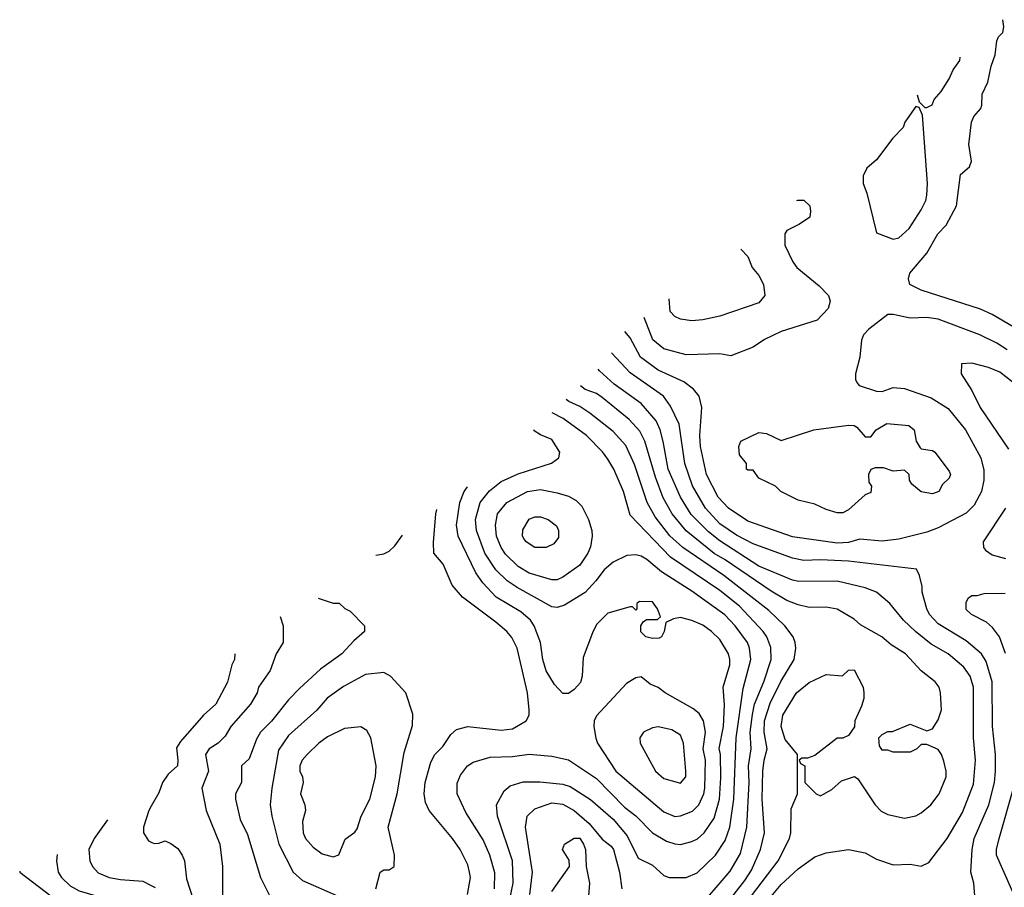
# Model space of a CAD drawing. Header units: inches. Extents: x 1793389 to 1900389, y 320802 to 470796.
# Tile 437 of 656: x 1829530 to 1833046, y 453075 to 456176. Entities that reach past the tile are written whole.
import ezdxf

# ---------------------------------------------------------------- set-up
doc = ezdxf.new("R2010")
doc.units = ezdxf.units.IN
doc.header["$MEASUREMENT"] = 0
doc.layers.add('B8425', color=7, linetype='Continuous')
doc.layers.add('B8435', color=7, linetype='Continuous')

msp = doc.modelspace()

# ---------------------------------------------------------------- linework, layer by layer
at = {"layer": 'B8425', "color": 2}
for points, elevation in [([(1830000, 453365.1), (1829991.3, 453350), (1829972, 453290), (1829972, 453270), (1829990, 453242), (1830000, 453237)], 462), ([(1829843.6, 453316.3), (1829796.3, 453250), (1829777.3, 453210), (1829780.7, 453170), (1829790.7, 453150), (1829810, 453127.3), (1829850, 453110.6), (1829890, 453103), (1829970, 453097.3), (1830000, 453081.6)], 458), ([(1829664.2, 453193), (1829662, 453170), (1829667.7, 453130), (1829679.1, 453110), (1829710, 453080.5), (1829742.3, 453062.3), (1829819.9, 453039.9), (1829959.5, 452979.5), (1829979.5, 452959.5), (1830000, 452924.4)], 454), ([(1829530.2, 453133.1), (1829531, 453130), (1829666.1, 453026.1), (1829710, 453004.2), (1829850, 452958), (1829893.6, 452933.6), (1829970, 452858), (1830000, 452822.3)], 450)]:
    msp.add_lwpolyline(points, dxfattribs=dict(at, elevation=elevation))
at = {"layer": 'B8435', "color": 2}
for points, elevation in [([(1833078.3, 455078.3), (1833002.4, 455122.4), (1832961, 455141), (1832749.6, 455209.6), (1832709.5, 455229.5), (1832704, 455250), (1832709.2, 455270), (1832770, 455341), (1832809.5, 455410), (1832838.3, 455441.7), (1832875.1, 455510), (1832890, 455622), (1832922, 455650), (1832928.7, 455670), (1832919.3, 455730), (1832929.3, 455810), (1832937.2, 455830), (1832962, 455858), (1832966, 455870), (1832967, 455910), (1832987.9, 455952.1), (1832999.6, 456010), (1833013.6, 456050), (1833019.5, 456100.5), (1833025.4, 456114.6), (1833041.2, 456130), (1833045.2, 456150), (1833041.5, 456175.8)], 434), ([(1832734.9, 455906.7), (1832742, 455882), (1832762, 455862), (1832770, 455862), (1832788.4, 455871.6), (1832795.3, 455890), (1832821.2, 455918.8), (1832850, 455964.7), (1832863.2, 455996.8), (1832888, 456030), (1832888.3, 456041.3)], 438), ([(1832305.5, 455529.8), (1832309.3, 455530.7), (1832330.8, 455530.8), (1832352, 455510), (1832354, 455490), (1832352, 455470), (1832315.3, 455444.7), (1832270, 455422), (1832262.8, 455410), (1832262.8, 455370), (1832291, 455310), (1832306, 455290), (1832384.9, 455224.9), (1832418, 455190), (1832424.7, 455170), (1832416.8, 455143.2), (1832377.5, 455102.5), (1832250, 455061.2), (1832190, 455033.2), (1832150, 455005.2), (1832070, 454974), (1832030, 454981.2), (1831910, 454978), (1831830, 454999.5), (1831791.2, 455031.2), (1831759.9, 455112)], 434), ([(1832106, 455355.3), (1832131, 455330), (1832146, 455290), (1832170, 455262), (1832186, 455230), (1832191.3, 455190), (1832170, 455164), (1832030, 455116), (1831970, 455102.7), (1831930, 455099.3), (1831890, 455105.2), (1831870, 455115.3), (1831853.2, 455133.2), (1831849.8, 455178.2)], 430), ([(1833056.4, 454996.4), (1833020.1, 455020.1), (1832959, 455050), (1832810, 455105.1), (1832770, 455111.6), (1832709.6, 455109.6), (1832650, 455122.7), (1832630, 455122.7), (1832562.8, 455070), (1832544, 455050), (1832536.3, 455030), (1832530.6, 454969.4), (1832514.8, 454910), (1832514.8, 454890), (1832519.8, 454879.8), (1832528.4, 454868.4), (1832590, 454848), (1832610, 454847.7), (1832650, 454862), (1832690, 454858), (1832784.7, 454824.7), (1832846.2, 454786.2), (1832907.7, 454710), (1832962, 454610), (1832973.7, 454566.3), (1832973.4, 454530), (1832964.9, 454490), (1832939, 454441), (1832910, 454412.3), (1832810, 454359.5), (1832770, 454344.5), (1832670, 454319.5), (1832610, 454311.8), (1832530, 454319.5), (1832490, 454308), (1832450, 454305.1), (1832290, 454327.3), (1832130, 454383.6), (1832060.9, 454430), (1832025.1, 454470), (1831983, 454550), (1831961.3, 454650), (1831959.6, 454690), (1831966.6, 454790), (1831957.2, 454830), (1831935.9, 454855.9), (1831902, 454882), (1831810, 454923.6), (1831747.3, 454970), (1831710, 455039.3), (1831691.2, 455061.5)], 438), ([(1832942.7, 453030), (1832938, 453090), (1832926.6, 453130), (1832931.8, 453210), (1832938.4, 453250), (1832991.5, 453370), (1833011.5, 453450), (1833015.1, 453490), (1833014.7, 453550), (1833004.7, 453650), (1833003, 453810), (1832981.7, 453881.7), (1832965.1, 453910), (1832910, 453956.2), (1832810, 454017), (1832779.5, 454050), (1832769.5, 454070), (1832753.2, 454130), (1832753.2, 454150), (1832744, 454190), (1832732.3, 454212.3), (1832490, 454240.5), (1832390, 454246), (1832330, 454243.6), (1832290, 454251.5), (1832150, 454303), (1832090, 454334.3), (1832030, 454374.7), (1831979.7, 454430), (1831932.8, 454510), (1831906, 454590), (1831885.6, 454730), (1831854.5, 454794.5), (1831829.4, 454830), (1831710, 454914), (1831643.7, 454985.4)], 442), ([(1832136.3, 452950), (1832250, 453086), (1832310, 453142), (1832370, 453184), (1832410, 453198.8), (1832490, 453210.7), (1832550, 453198.8), (1832590, 453176), (1832650, 453156), (1832710, 453158), (1832750, 453151.3), (1832776.5, 453163.5), (1832842.7, 453250), (1832897.1, 453342.9), (1832936.1, 453443.9), (1832942.9, 453530), (1832936.9, 453610), (1832936.9, 453790), (1832924.5, 453830), (1832901.7, 453861.7), (1832846, 453910), (1832784.8, 453944.7), (1832729.7, 453989.7), (1832686, 454030), (1832637.2, 454090), (1832589.6, 454129.6), (1832550, 454145.1), (1832450, 454169.6), (1832312.3, 454167.7), (1832290, 454173.3), (1832170, 454223.5), (1832030, 454314), (1831990, 454345.1), (1831928, 454408), (1831889.7, 454470), (1831845.4, 454570), (1831828.5, 454668.5), (1831817.6, 454710), (1831802.8, 454742.8), (1831750, 454804.5), (1831653.6, 454873.6), (1831601, 454921), (1831596, 454926.6)], 446), ([(1833089.3, 454870), (1833030, 454916), (1832990, 454933.2), (1832930, 454948), (1832894, 454946), (1832892, 454910), (1832930.5, 454850.5), (1832960.7, 454790), (1833061.1, 454641.1)], 442), ([(1832086.6, 452970), (1832238.4, 453170), (1832279.3, 453250), (1832283.7, 453270), (1832284.7, 453355.3), (1832308, 453410), (1832308, 453550), (1832263.8, 453603.8), (1832249.6, 453650), (1832255.6, 453690), (1832303.7, 453770), (1832350, 453806.8), (1832410, 453836), (1832468.4, 453831.6), (1832490, 453851.3), (1832510, 453852), (1832542, 453790), (1832544.7, 453770), (1832544.7, 453750), (1832536.9, 453723.1), (1832512, 453670), (1832511.6, 453648.4), (1832490, 453618), (1832470, 453608), (1832450, 453608), (1832370, 453546), (1832343.6, 453536.4), (1832323.6, 453536.4), (1832314, 453530), (1832318, 453518), (1832334, 453510), (1832334, 453450), (1832374, 453410), (1832390, 453402), (1832430, 453424.7), (1832464.7, 453455.3), (1832511.6, 453471.6), (1832523.6, 453463.6), (1832584.7, 453370), (1832607.1, 453347.1), (1832630, 453336), (1832690, 453322.8), (1832730, 453331), (1832750, 453341), (1832784, 453370), (1832814, 453410), (1832839, 453470), (1832839, 453490), (1832830, 453526), (1832822, 453550), (1832810, 453568), (1832770, 453586), (1832750, 453586), (1832734, 453570), (1832710, 453558), (1832650, 453558), (1832630, 453566), (1832610, 453566), (1832600.4, 453580.4), (1832598, 453610), (1832610, 453622), (1832630, 453632), (1832647.3, 453632.7), (1832710, 453658), (1832770, 453634), (1832790, 453642), (1832810, 453674), (1832822, 453710), (1832819, 453770), (1832814, 453790), (1832799, 453810), (1832749.5, 453849.5), (1832693.2, 453910), (1832642, 453942), (1832608.7, 453970), (1832532.9, 454012.9), (1832510, 454034), (1832449.3, 454069.3), (1832410, 454076), (1832350, 454075.1), (1832310, 454084.5), (1832270, 454100.7), (1832213.4, 454133.4), (1832050, 454245.7), (1832010, 454268.3), (1831909.8, 454349.8), (1831859.7, 454410), (1831827.6, 454467.6), (1831800.6, 454540.6), (1831763, 454670), (1831744.9, 454704.9), (1831707.2, 454747.2), (1831610, 454825.6), (1831590, 454839.6), (1831550, 454854), (1831533.1, 454867.2)], 450), ([(1831997, 452943), (1832120.1, 453099.9), (1832143.3, 453136.7), (1832175.1, 453210), (1832189.7, 453270), (1832182, 453390), (1832184.4, 453490), (1832188.3, 453530), (1832198.9, 453570), (1832188.4, 453630), (1832189.8, 453670), (1832210, 453733.4), (1832248.8, 453811.2), (1832296.2, 453890), (1832302, 453930), (1832299.3, 453950), (1832292.3, 453970), (1832262, 454010), (1832205.1, 454065.1), (1832045.1, 454190), (1831898.4, 454290), (1831851.8, 454331.8), (1831799.5, 454399.5), (1831771.3, 454450), (1831725.9, 454585.9), (1831694.6, 454654.6), (1831650, 454704.5), (1831566.6, 454770), (1831530, 454793.3), (1831491, 454811), (1831481.5, 454818.5)], 454), ([(1831944.5, 452990), (1832067.3, 453132.7), (1832103.7, 453196.3), (1832126.9, 453290), (1832134.8, 453450), (1832132.3, 453510), (1832142.6, 453570), (1832139.2, 453630), (1832147, 453693), (1832154.8, 453730), (1832188, 453810), (1832213.3, 453890), (1832212.9, 453932.9), (1832198.4, 453970), (1832185.1, 453990), (1832100.6, 454080.6), (1832030, 454136.3), (1831854.7, 454254.7), (1831710, 454405.2), (1831687, 454490), (1831651.8, 454570), (1831630, 454605.2), (1831611.1, 454631.1), (1831554.5, 454690), (1831470.9, 454750.9), (1831431.2, 454771.2)], 458), ([(1831275.8, 453010), (1831292.6, 453090), (1831289.7, 453169.7), (1831237, 453330), (1831232.7, 453370), (1831260.1, 453419.9), (1831281.6, 453438.4), (1831327.8, 453452.2), (1831387.2, 453452.8), (1831470, 453444.4), (1831495.4, 453435.4), (1831568.9, 453388.9), (1831650, 453319.3), (1831699.4, 453259.4), (1831739.1, 453179.1), (1831790, 453154.8), (1831830, 453118), (1831850, 453111), (1831910, 453110.8), (1831950, 453127.3), (1832014.5, 453190), (1832050, 453242.8), (1832066.3, 453290), (1832080.4, 453390), (1832088.5, 453610), (1832113.9, 453786.1), (1832141.3, 453890), (1832136.9, 453930), (1832129.7, 453949.7), (1832085.1, 454010), (1832048.5, 454048.5), (1831930, 454133.3), (1831822.5, 454202.5), (1831770, 454247), (1831750, 454258.4), (1831730, 454263.7), (1831698.5, 454261.5), (1831650, 454237.2), (1831617.3, 454210), (1831588, 454170), (1831550, 454129.3), (1831476.1, 454083.9), (1831450, 454075.1), (1831430, 454078), (1831306.3, 454146.3), (1831271, 454171), (1831230, 454209.6), (1831191.3, 454270), (1831162, 454350), (1831158, 454390), (1831175.1, 454450), (1831207.5, 454492.5), (1831250, 454526), (1831310, 454552.7), (1831429.4, 454590.6), (1831455.3, 454610), (1831459, 454630), (1831430, 454676), (1831390, 454692), (1831367.1, 454707.1), (1831366, 454709.6)], 462), ([(1831225.6, 453070), (1831227.5, 453127.5), (1831209.6, 453190), (1831185.3, 453245.3), (1831123.3, 453343.3), (1831092.3, 453410), (1831092.7, 453447.3), (1831104.1, 453475.9), (1831129.2, 453510), (1831150, 453522.8), (1831210, 453540.5), (1831290, 453542.4), (1831350, 453550.6), (1831430, 453544), (1831490, 453530.6), (1831590, 453464.4), (1831690, 453361.6), (1831730.2, 453330.3), (1831790, 453270.4), (1831839.9, 453239.9), (1831870, 453230.4), (1831890, 453228.2), (1831930, 453239.3), (1831951.1, 453248.9), (1831975.1, 453270), (1832010, 453322.8), (1832029.7, 453390.3), (1832033.6, 453466.4), (1832032.6, 453550), (1832028.3, 453571.7), (1832044, 453650), (1832047.6, 453727.6), (1832042, 453790), (1832066.6, 453870), (1832066.6, 453890), (1832060.9, 453910), (1832030, 453961.2), (1832001.2, 453990), (1831970, 454012.3), (1831930, 454029.2), (1831890, 454039), (1831865.4, 454034.6), (1831838, 454022), (1831832, 453990), (1831822, 453970), (1831814.4, 453965.6), (1831790, 453964), (1831766, 453970), (1831748.9, 453988.9), (1831748, 454010), (1831756.4, 454023.6), (1831768, 454032), (1831807.3, 454032.7), (1831818, 454042), (1831808, 454070), (1831790, 454095.3), (1831743.6, 454096.4), (1831734, 454090), (1831734, 454070), (1831730, 454066), (1831718, 454078), (1831710, 454078), (1831630, 454055.3), (1831590, 454014), (1831575.2, 453984.8), (1831543, 453897), (1831539.1, 453830), (1831532.3, 453807.7), (1831510, 453782), (1831490, 453768), (1831470, 453768), (1831440.2, 453800.2), (1831410, 453848.7), (1831398.4, 453890), (1831389.6, 453950), (1831367, 454010), (1831354.5, 454030), (1831319.5, 454059.5), (1831232.3, 454112.3), (1831183.7, 454163.7), (1831159.4, 454199.4), (1831095.6, 454330), (1831089.6, 454370), (1831101.6, 454450), (1831117.6, 454490), (1831129.1, 454506.5)], 466), ([(1833050.6, 454430), (1832971.3, 454310), (1832972, 454290), (1832979.6, 454279.6), (1833003.5, 454263.5), (1833050.7, 454250.7)], 442), ([(1831129.3, 453050), (1831139.5, 453110), (1831137, 453130), (1831130, 453155.3), (1831103.7, 453210), (1831076, 453250), (1830992.7, 453350), (1830978.9, 453378.9), (1830974.5, 453410), (1830978, 453450), (1830998, 453522), (1831012.7, 453550), (1831041.2, 453578.8), (1831070, 453621), (1831090, 453638.8), (1831130, 453650.6), (1831250, 453637.1), (1831290, 453642), (1831339, 453670), (1831349.2, 453690), (1831349.4, 453710), (1831343.6, 453770), (1831312, 453910), (1831307, 453930), (1831287.9, 453967.9), (1831270, 453989.3), (1831230, 454022.7), (1831111.8, 454111.8), (1831075.1, 454155.1), (1831042.7, 454230), (1831009.4, 454270), (1831007.5, 454307.5), (1831016.3, 454410), (1831020.4, 454425.3)], 470), ([(1830802.1, 454262.4), (1830830, 454266.8), (1830850, 454276), (1830870, 454296), (1830897.2, 454333.4)], 474), ([(1833051.1, 453911.1), (1833029.3, 453970), (1833003.7, 454003.7), (1832982.7, 454022.7), (1832928.7, 454050), (1832910, 454068.7), (1832910, 454094), (1832918, 454110), (1832930, 454118), (1832950, 454118), (1832974.6, 454125.4), (1833050, 454126)], 438), ([(1830596.2, 454108.7), (1830650, 454091), (1830670.7, 454090.7), (1830691.1, 454071.1), (1830710, 454062), (1830762, 454010), (1830762, 453990), (1830723.5, 453956.5), (1830681, 453910), (1830604.7, 453855.3), (1830530, 453786), (1830490, 453745.2), (1830430, 453669.3), (1830390.3, 453629.7), (1830375.6, 453604.4), (1830350, 453534), (1830322.8, 453510), (1830322.8, 453450), (1830301, 453410), (1830300.7, 453390), (1830318, 453318), (1830344.1, 453264.1), (1830390.5, 453110.5), (1830431, 453030)], 470), ([(1830460, 454043.3), (1830471, 454010), (1830471.3, 453950), (1830446, 453910), (1830424.7, 453850), (1830382.8, 453790), (1830378.8, 453770), (1830354.8, 453730), (1830284, 453650), (1830264.1, 453615.9), (1830238.8, 453590), (1830207.3, 453570), (1830194, 453550), (1830204.9, 453490), (1830180.7, 453430), (1830196.3, 453350), (1830244.9, 453230), (1830254.8, 453150), (1830254.4, 453045.6)], 466), ([(1830298.9, 453909.7), (1830297.3, 453890), (1830287.7, 453870), (1830271.9, 453808.1), (1830230.7, 453730), (1830186.8, 453690), (1830103.9, 453596.1), (1830090, 453574), (1830095.5, 453530), (1830093.4, 453510), (1830060.7, 453479.3), (1830040.7, 453450), (1830027.3, 453412.7), (1830000, 453365.1)], 462), ([(1830802, 453070), (1830818, 453130), (1830830, 453138), (1830850, 453138), (1830868, 453150), (1830868.7, 453190), (1830846, 453290), (1830878.4, 453410), (1830903.3, 453556.7), (1830933.2, 453653.2), (1830933.6, 453693.6), (1830909, 453770), (1830854, 453830), (1830830, 453842.7), (1830764.7, 453835.3), (1830687.1, 453792.9), (1830628.7, 453751.3), (1830591.8, 453708.2), (1830490, 453618), (1830454.4, 453565.6), (1830430.5, 453430), (1830424.9, 453370), (1830430.4, 453330), (1830455.5, 453230), (1830507.3, 453130), (1830540.3, 453100.3), (1830664.7, 453044.7)], 474), ([(1833095.5, 453015.5), (1833018.4, 453190), (1833018.4, 453210), (1833027.6, 453250), (1833081.7, 453438.3)], 438), ([(1831351.5, 453050), (1831362, 453130), (1831336.2, 453290), (1831342, 453330), (1831370, 453355.5), (1831430, 453377.6), (1831470, 453372.4), (1831510, 453350.4), (1831563.5, 453303.5), (1831610, 453247.7), (1831642, 453222), (1831650.4, 453210), (1831672.4, 453130), (1831680.5, 453070)], 458), ([(1830000, 453237), (1830010, 453232), (1830027.3, 453232.7), (1830050, 453242), (1830070, 453232), (1830094.4, 453214.4), (1830110.7, 453190.7), (1830118.8, 453170), (1830125.8, 453105.8), (1830150, 453032)], 462), ([(1831430, 453061), (1831494, 453150), (1831492.9, 453172.9), (1831468.7, 453210), (1831475.3, 453230), (1831510, 453250.5), (1831530, 453250.5), (1831544, 453230), (1831550.4, 453210), (1831553, 453150), (1831565.5, 453090), (1831560.7, 453030)], 454), ([(1830000, 453081.6), (1830014.2, 453074.2)], 458)]:
    msp.add_lwpolyline(points, dxfattribs=dict(at, elevation=elevation))
for points, elevation in [([(1832730, 455866), (1832691.3, 455810), (1832684.7, 455790), (1832648, 455752), (1832590, 455675.3), (1832555.3, 455644.7), (1832542, 455618), (1832542.8, 455590), (1832555.9, 455555.9), (1832590, 455414), (1832650, 455391), (1832670, 455396), (1832706, 455430), (1832750, 455496), (1832766, 455530), (1832769.1, 455549.1), (1832772, 455590), (1832754.6, 455834.6), (1832742, 455862)], 438), ([(1832790, 454481.2), (1832750, 454489), (1832716.4, 454516.4), (1832708, 454530), (1832706, 454550), (1832690, 454566), (1832650, 454562), (1832614.6, 454574.6), (1832585.4, 454574.6), (1832570, 454568), (1832561, 454550), (1832562.8, 454522.8), (1832571.6, 454508.4), (1832570, 454486), (1832550, 454478), (1832490, 454424), (1832470, 454414), (1832450, 454414), (1832410, 454425.2), (1832370, 454444), (1832310, 454459), (1832248, 454490), (1832228.9, 454508.9), (1832170, 454538), (1832150, 454566), (1832130, 454566), (1832126, 454570), (1832126, 454590), (1832100.4, 454620.4), (1832098, 454650), (1832106, 454670), (1832170, 454701), (1832196.8, 454696.8), (1832250, 454672), (1832366, 454710), (1832490, 454726.8), (1832510, 454726), (1832519.8, 454719.8), (1832550, 454684.7), (1832570, 454684.7), (1832588.7, 454710), (1832626.8, 454733.2), (1832705.4, 454725.4), (1832724.7, 454710), (1832731, 454670), (1832746, 454646), (1832750, 454642), (1832790, 454636.3), (1832798.8, 454630), (1832850, 454562), (1832854, 454550), (1832850, 454538), (1832825.4, 454514.6), (1832812, 454490)], 434), ([(1831430, 454174.5), (1831350, 454198), (1831310, 454221.6), (1831265.5, 454265.5), (1831249.6, 454290), (1831233.3, 454330), (1831229.6, 454370), (1831236.2, 454410), (1831269.7, 454450.3), (1831344, 454490), (1831390, 454496.4), (1831450, 454485.5), (1831490, 454473), (1831517.3, 454457.3), (1831537.3, 454437.3), (1831562, 454390), (1831573, 454350), (1831574.9, 454330), (1831568.5, 454291.5), (1831559.3, 454270), (1831530, 454226), (1831470, 454183.7), (1831450, 454174.5)], 458), ([(1831370, 454289.2), (1831339, 454310), (1831330, 454322), (1831326, 454330), (1831326.8, 454353.2), (1831350, 454390.7), (1831370, 454398.8), (1831390, 454398.8), (1831418, 454390), (1831447.1, 454367.1), (1831454.8, 454350), (1831454.4, 454325.6), (1831437.5, 454302.5), (1831410, 454289.3)], 454), ([(1831750, 453828), (1831730, 453824), (1831696.8, 453803.2), (1831590, 453688.7), (1831582, 453670), (1831580.7, 453650), (1831587.9, 453607.9), (1831594, 453590), (1831659.1, 453490), (1831830, 453344.9), (1831870, 453328), (1831890, 453330.7), (1831932.7, 453347.3), (1831955.6, 453370), (1831972.8, 453410), (1831977.4, 453430), (1831979.7, 453530), (1831971.1, 453570), (1831978.9, 453630), (1831971.6, 453670), (1831956.1, 453696.1), (1831934.5, 453714.5), (1831835.3, 453770), (1831810, 453789.2), (1831781.5, 453801.5)], 470), ([(1830749, 453649), (1830690, 453642.7), (1830630, 453612.7), (1830598.8, 453590), (1830557.3, 453550), (1830538.8, 453530), (1830530.8, 453510), (1830531, 453490), (1830540.7, 453470), (1830542, 453450), (1830533.4, 453410), (1830548, 453370), (1830550.6, 453350), (1830540.7, 453310), (1830543, 453270), (1830550.7, 453250), (1830578.8, 453218.8), (1830610, 453194.8), (1830650, 453184), (1830670, 453191.3), (1830692.1, 453247.9), (1830727.3, 453272.7), (1830735.6, 453284.4), (1830749.5, 453330), (1830780.7, 453390), (1830800.7, 453470), (1830803.7, 453510), (1830784, 453610), (1830770, 453635.3)], 478), ([(1831810.7, 453649.3), (1831790, 453645.2), (1831758, 453630), (1831744.7, 453610), (1831746, 453590), (1831800.7, 453490), (1831830, 453464), (1831890, 453447.3), (1831909.2, 453470), (1831909.3, 453490), (1831900.9, 453590), (1831890, 453619), (1831858.7, 453638.7)], 474)]:
    msp.add_lwpolyline(points, close=True, dxfattribs=dict(at, elevation=elevation))

doc.saveas('drawing.dxf')
